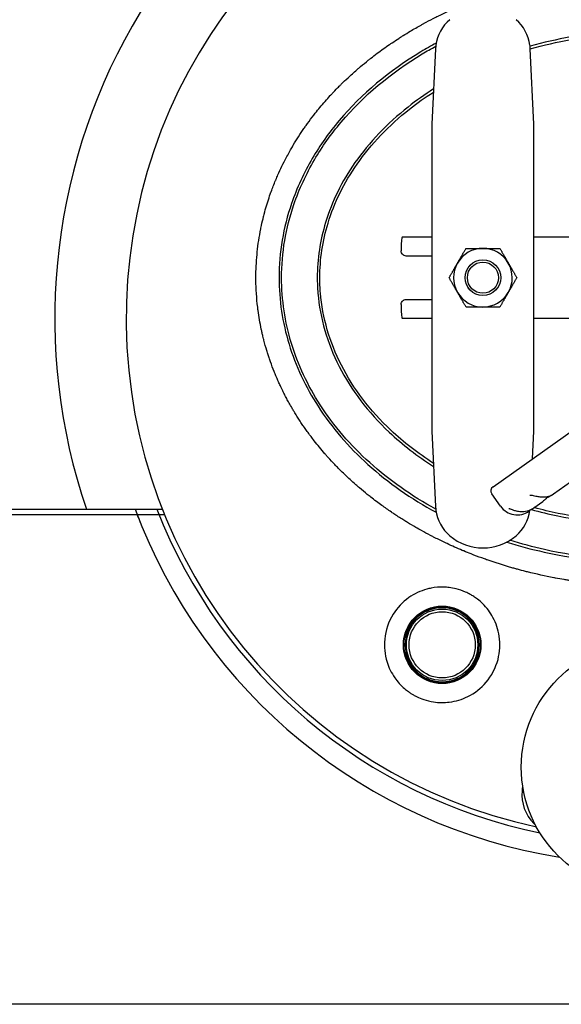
# Model space of a CAD drawing. Header units: inches. Extents: x 36 to 1719, y -84 to 1122.
# Tile 395 of 558: x 1420 to 1434, y 241 to 265. Entities that reach past the tile are written whole.
import ezdxf

# ---------------------------------------------------------------- set-up
doc = ezdxf.new("R2010")
doc.units = ezdxf.units.IN
doc.header["$LTSCALE"] = 48
doc.header["$MEASUREMENT"] = 0
doc.layers.add('Visible (ANSI)', color=7, linetype='Continuous', lineweight=30)

msp = doc.modelspace()

# ---------------------------------------------------------------- linework, layer by layer
at = {"layer": 'Visible (ANSI)'}
for p, q in [((1430.43766, 264.59907), (1430.34912, 262.74781)), ((1432.84912, 262.74781), (1432.76058, 264.59907)), ((1430.34912, 262.74781), (1430.34912, 260.78743)), ((1432.84912, 260.78743), (1432.84912, 262.74781)), ((1430.34912, 260.78743), (1430.34912, 257.18535)), ((1432.84912, 257.18535), (1432.84912, 260.78743)), ((1429.62551, 259.98639), (1430.34912, 259.98639)), ((1432.84912, 259.98639), (1436.08453, 259.98639)), ((1429.59356, 259.73639), (1429.59356, 259.64264)), ((1430.34912, 259.51764), (1429.71756, 259.51764)), ((1431.84626, 253.86169), (1438.98886, 258.91599)), ((1429.59356, 258.33014), (1429.59356, 258.23639)), ((1429.71756, 258.45514), (1430.34912, 258.45514)), ((1430.34912, 257.98639), (1429.62551, 257.98639)), ((1436.89115, 257.98639), (1432.84912, 257.98639)), ((1430.34912, 257.18535), (1430.34912, 255.22498)), ((1432.84912, 255.22498), (1432.84912, 257.18535)), ((1430.34912, 255.22498), (1430.43766, 253.37372)), ((1432.81676, 254.54847), (1432.84912, 255.22498)), ((1433.33302, 253.68872), (1433.74425, 253.97972)), ((1432.03304, 253.38134), (1431.81643, 253.68745)), ((1433.27494, 253.64762), (1433.33302, 253.68872)), ((1432.84695, 253.34476), (1433.07102, 253.50332)), ((1387.24162, 253.30839), (1421.87446, 253.30839)), ((1421.87446, 253.30839), (1423.73831, 253.30839)), ((1432.73001, 253.26201), (1432.75048, 253.2765)), ((1432.8213, 253.32661), (1432.84695, 253.34476)), ((1423.11992, 253.17389), (1387.24162, 253.17389)), ((1423.79224, 253.17389), (1387.24162, 253.17389)), ((1432.84753, 245.60848), (1432.88738, 245.56863)), ((1451.59912, 241.17389), (1391.24162, 241.17389))]:
    msp.add_line(p, q, dxfattribs=at)
for centre, radius in [((1431.59912, 258.98639), 0.43764), ((1431.59912, 258.98639), 0.4375), ((1431.59912, 258.98639), 0.38194), ((1430.59912, 249.98639), 0.95), ((1430.59912, 249.98639), 0.93437), ((1430.59912, 249.98639), 0.875), ((1430.59912, 249.98639), 0.8125), ((1435.59912, 246.98639), 3.06)]:
    msp.add_circle(centre, radius, dxfattribs=at)
for centre, radius, start, end in [((1435.59912, 257.98639), 14.5, 101.940544, 198.821487), ((1435.59912, 257.98639), 12.75, 103.608961, 257.832657), ((1431.43652, 264.55129), 1, 130.571241, 172.034452), ((1431.76172, 264.55129), 1, 7.965548, 49.428759), ((1431.59912, 258.98639), 0.719, 90.036232, 150.036232), ((1431.59912, 258.98639), 0.719, 30.036232, 90.036232), ((1431.59912, 258.98639), 0.719, 150.036232, 210.036232), ((1431.59912, 258.98639), 0.719, 330.036232, 30.036232), ((1431.59912, 258.98639), 0.719, 210.036232, 270.036232), ((1431.59912, 258.98639), 0.719, 270.036232, 330.036232), ((1431.91847, 253.75966), 0.125, 125.284259, 215.284259), ((1435.59912, 257.98639), 13.375, 200.472453, 260.876039), ((1435.59912, 257.98639), 12.875, 201.305447, 258.337129), ((1431.43652, 253.42149), 1, 187.965548, 229.428759), ((1432.44119, 253.67016), 0.5, 215.284259, 305.284259), ((1431.76172, 253.42149), 1, 310.571241, 351.693692), ((1435.59912, 257.98639), 13.375, 201.088717, 201.951756), ((1431.59912, 253.61139), 1.25, 229.428759, 310.571241), ((1430.59912, 249.98639), 0.9075, 90, 270), ((1430.59912, 249.98639), 0.9075, 270, 90), ((1436.54225, 246.04326), 4, 172.93826, 174.791819), ((1433.55464, 246.31559), 1, 174.791819, 225)]:
    msp.add_arc(centre, radius, start, end, dxfattribs=at)
for centre, major_axis, start_param, end_param in [((1429.62551, 259.73639), (0, 0.25), 0, 1.57079633), ((1429.62551, 258.23639), (0, -0.25), 4.71238898, 6.28318531)]:
    msp.add_ellipse(centre, major_axis=major_axis, ratio=0.12777778, start_param=start_param, end_param=end_param, dxfattribs=at)
for points, knots in [([(1426.03182, 258.98639), (1426.03182, 259.17588), (1426.04077, 259.36643), (1426.05855, 259.55546), (1426.0598, 259.56876), (1426.0611, 259.58206), (1426.06243, 259.59535), (1426.06317, 259.60268), (1426.06392, 259.61), (1426.06469, 259.61732), (1426.08443, 259.80652), (1426.11299, 259.99442), (1426.15012, 260.18059), (1426.15134, 260.18667), (1426.15256, 260.19274), (1426.15379, 260.19881), (1426.1581, 260.22009), (1426.16252, 260.24134), (1426.16705, 260.26256), (1426.18328, 260.33859), (1426.20096, 260.41436), (1426.22005, 260.48977), (1426.22064, 260.49213), (1426.22124, 260.49449), (1426.22184, 260.49685), (1426.25599, 260.63113), (1426.29454, 260.76399), (1426.33727, 260.89521), (1426.35769, 260.95794), (1426.3791, 261.02035), (1426.40145, 261.08242), (1426.40289, 261.08641), (1426.40433, 261.0904), (1426.40578, 261.09439), (1426.43924, 261.18671), (1426.47481, 261.27825), (1426.51239, 261.36886), (1426.51517, 261.37556), (1426.51796, 261.38225), (1426.52076, 261.38894), (1426.53728, 261.42841), (1426.55419, 261.46771), (1426.57146, 261.50681), (1426.6344, 261.64927), (1426.70232, 261.78935), (1426.77472, 261.92651), (1426.78074, 261.93791), (1426.78679, 261.9493), (1426.79287, 261.96066), (1426.81613, 262.00414), (1426.83985, 262.04732), (1426.86399, 262.09019), (1426.88411, 262.12591), (1426.90457, 262.16148), (1426.92533, 262.19687), (1426.93313, 262.21016), (1426.94098, 262.22342), (1426.94887, 262.23666), (1427.03148, 262.37531), (1427.11894, 262.51107), (1427.21011, 262.64279), (1427.22768, 262.66819), (1427.24544, 262.6935), (1427.26338, 262.71871), (1427.27457, 262.73444), (1427.28582, 262.75014), (1427.29714, 262.76579), (1427.34691, 262.8346), (1427.39794, 262.90262), (1427.44997, 262.96957), (1427.46283, 262.98612), (1427.47576, 263.00261), (1427.48875, 263.01903), (1427.52631, 263.06654), (1427.56436, 263.11347), (1427.60278, 263.15974), (1427.68438, 263.258), (1427.76929, 263.35517), (1427.85614, 263.44975), (1427.87187, 263.46687), (1427.88766, 263.48392), (1427.9035, 263.50087), (1427.94745, 263.54788), (1427.9918, 263.59417), (1428.0363, 263.63953), (1428.04909, 263.65257), (1428.06195, 263.6656), (1428.07488, 263.6786), (1428.09166, 263.69547), (1428.10854, 263.7123), (1428.12553, 263.72909), (1428.17971, 263.78262), (1428.23495, 263.83568), (1428.29081, 263.88786), (1428.36182, 263.9542), (1428.43384, 264.01912), (1428.50588, 264.0819), (1428.51772, 264.09222), (1428.52962, 264.10254), (1428.54157, 264.11283), (1428.56024, 264.12891), (1428.57902, 264.14496), (1428.5979, 264.16095), (1428.66053, 264.21397), (1428.72433, 264.26643), (1428.78871, 264.31786), (1428.8082, 264.33343), (1428.82774, 264.34891), (1428.84732, 264.36428), (1428.90021, 264.40579), (1428.95336, 264.44652), (1429.0064, 264.48625), (1429.10463, 264.55983), (1429.20602, 264.63257), (1429.3085, 264.70297), (1429.32876, 264.71688), (1429.34906, 264.7307), (1429.36938, 264.74443), (1429.42376, 264.78114), (1429.4783, 264.81713), (1429.53267, 264.8522), (1429.54851, 264.86242), (1429.56441, 264.87261), (1429.58038, 264.88277), (1429.60059, 264.89564), (1429.6209, 264.90846), (1429.6413, 264.92123), (1429.69978, 264.95784), (1429.75897, 264.994), (1429.81851, 265.0295), (1429.90568, 265.08146), (1429.99359, 265.13199), (1430.08098, 265.18048), (1430.10278, 265.19258), (1430.12468, 265.20462), (1430.14666, 265.21659), (1430.16658, 265.22745), (1430.18658, 265.23826), (1430.20663, 265.24901), (1430.28372, 265.29034), (1430.36173, 265.33084), (1430.44031, 265.37035), (1430.45993, 265.38022), (1430.47959, 265.39002), (1430.49928, 265.39976), (1430.50372, 265.40196), (1430.50817, 265.40415), (1430.51261, 265.40635), (1430.55762, 265.42853), (1430.6027, 265.45034), (1430.64778, 265.47174), (1430.77919, 265.53413), (1430.91215, 265.59384), (1431.04612, 265.65071), (1431.06446, 265.6585), (1431.08282, 265.66623), (1431.1012, 265.67391), (1431.14437, 265.69195), (1431.18763, 265.70969), (1431.23097, 265.72713), (1431.27302, 265.74406), (1431.3152, 265.76073), (1431.35749, 265.77713), (1431.37499, 265.78392), (1431.3925, 265.79066), (1431.41003, 265.79735), (1431.5486, 265.85027), (1431.68831, 265.90035), (1431.82872, 265.94754), (1431.88406, 265.96613), (1431.93955, 265.9843), (1431.99519, 266.00202), (1432.01068, 266.00696), (1432.02618, 266.01186), (1432.04169, 266.01673), (1432.13435, 266.04581), (1432.22739, 266.07369), (1432.32072, 266.10035), (1432.33506, 266.10445), (1432.3494, 266.10851), (1432.36375, 266.11255), (1432.38873, 266.11958), (1432.41374, 266.12653), (1432.43876, 266.13339), (1432.61907, 266.18281), (1432.80068, 266.22782), (1432.98315, 266.26843), (1432.9949, 266.27104), (1433.00665, 266.27364), (1433.01841, 266.27622), (1433.03187, 266.27917), (1433.04533, 266.2821), (1433.0588, 266.285), (1433.14541, 266.30367), (1433.23224, 266.32136), (1433.31925, 266.33807), (1433.32959, 266.34005), (1433.33994, 266.34203), (1433.35029, 266.34399), (1433.4621, 266.36515), (1433.57421, 266.38469), (1433.68656, 266.40263), (1433.7908, 266.41927), (1433.89525, 266.43452), (1433.99988, 266.4484), (1434.00727, 266.44938), (1434.01466, 266.45036), (1434.02206, 266.45132), (1434.12119, 266.46428), (1434.22047, 266.47601), (1434.31985, 266.48649), (1434.32777, 266.48733), (1434.33569, 266.48816), (1434.34361, 266.48898), (1434.34945, 266.48958), (1434.35529, 266.49018), (1434.36113, 266.49078), (1434.55961, 266.51104), (1434.75871, 266.5264), (1434.95787, 266.53686), (1434.9836, 266.53822), (1435.00936, 266.53949), (1435.03515, 266.54068), (1435.03779, 266.5408), (1435.04044, 266.54092), (1435.04308, 266.54104), (1435.15577, 266.54617), (1435.26895, 266.54976), (1435.38214, 266.55176), (1435.38299, 266.55178), (1435.38384, 266.55179), (1435.38468, 266.55181), (1435.45594, 266.55306), (1435.5272, 266.55368), (1435.59834, 266.55369), (1435.5986, 266.55369), (1435.59886, 266.55369), (1435.59912, 266.55369)], [0.713770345, 0.713770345, 0.713770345, 0.713770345, 0.723953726, 0.723953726, 0.723953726, 0.724670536, 0.724670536, 0.724670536, 0.725065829, 0.725065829, 0.725065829, 0.735280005, 0.735280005, 0.735280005, 0.73561331, 0.73561331, 0.73561331, 0.736781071, 0.736781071, 0.736781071, 0.740963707, 0.740963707, 0.740963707, 0.7410946, 0.7410946, 0.7410946, 0.748544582, 0.748544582, 0.748544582, 0.752105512, 0.752105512, 0.752105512, 0.752334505, 0.752334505, 0.752334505, 0.757635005, 0.757635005, 0.757635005, 0.758026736, 0.758026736, 0.758026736, 0.760339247, 0.760339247, 0.760339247, 0.768763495, 0.768763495, 0.768763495, 0.769463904, 0.769463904, 0.769463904, 0.772143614, 0.772143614, 0.772143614, 0.77437648, 0.77437648, 0.77437648, 0.775215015, 0.775215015, 0.775215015, 0.783997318, 0.783997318, 0.783997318, 0.785690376, 0.785690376, 0.785690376, 0.786746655, 0.786746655, 0.786746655, 0.791390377, 0.791390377, 0.791390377, 0.792538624, 0.792538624, 0.792538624, 0.795860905, 0.795860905, 0.795860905, 0.802916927, 0.802916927, 0.802916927, 0.804194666, 0.804194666, 0.804194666, 0.807738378, 0.807738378, 0.807738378, 0.808756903, 0.808756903, 0.808756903, 0.810077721, 0.810077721, 0.810077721, 0.814289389, 0.814289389, 0.814289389, 0.819643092, 0.819643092, 0.819643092, 0.820523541, 0.820523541, 0.820523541, 0.821898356, 0.821898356, 0.821898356, 0.826456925, 0.826456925, 0.826456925, 0.82783697, 0.82783697, 0.82783697, 0.831564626, 0.831564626, 0.831564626, 0.838466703, 0.838466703, 0.838466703, 0.839830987, 0.839830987, 0.839830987, 0.843480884, 0.843480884, 0.843480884, 0.844543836, 0.844543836, 0.844543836, 0.845889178, 0.845889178, 0.845889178, 0.849746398, 0.849746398, 0.849746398, 0.85539408, 0.85539408, 0.85539408, 0.85680352, 0.85680352, 0.85680352, 0.858081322, 0.858081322, 0.858081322, 0.862993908, 0.862993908, 0.862993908, 0.864220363, 0.864220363, 0.864220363, 0.864497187, 0.864497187, 0.864497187, 0.867299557, 0.867299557, 0.867299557, 0.875469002, 0.875469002, 0.875469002, 0.876587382, 0.876587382, 0.876587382, 0.879214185, 0.879214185, 0.879214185, 0.881763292, 0.881763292, 0.881763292, 0.882817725, 0.882817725, 0.882817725, 0.891152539, 0.891152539, 0.891152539, 0.894436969, 0.894436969, 0.894436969, 0.895351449, 0.895351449, 0.895351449, 0.90081404, 0.90081404, 0.90081404, 0.901653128, 0.901653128, 0.901653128, 0.903114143, 0.903114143, 0.903114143, 0.913641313, 0.913641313, 0.913641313, 0.9143192, 0.9143192, 0.9143192, 0.915095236, 0.915095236, 0.915095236, 0.920086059, 0.920086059, 0.920086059, 0.920679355, 0.920679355, 0.920679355, 0.927089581, 0.927089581, 0.927089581, 0.933036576, 0.933036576, 0.933036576, 0.933456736, 0.933456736, 0.933456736, 0.939090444, 0.939090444, 0.939090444, 0.939539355, 0.939539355, 0.939539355, 0.939870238, 0.939870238, 0.939870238, 0.951116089, 0.951116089, 0.951116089, 0.952569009, 0.952569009, 0.952569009, 0.952717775, 0.952717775, 0.952717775, 0.959065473, 0.959065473, 0.959065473, 0.959112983, 0.959112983, 0.959112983, 0.963109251, 0.963109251, 0.963109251, 0.963123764, 0.963123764, 0.963123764, 0.963123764]), ([(1438.44241, 264.65962), (1437.71061, 264.86681), (1436.9387, 264.9935), (1435.35159, 265.07648), (1434.53604, 265.0267), (1433.41156, 264.82741), (1433.07982, 264.75129), (1432.75589, 264.65952)], [1.209719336, 1.209719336, 1.209719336, 1.209719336, 1.501193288, 1.501193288, 1.802843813, 1.802843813, 1.931873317, 1.931873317, 1.931873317, 1.931873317]), ([(1432.76078, 264.59594), (1433.08651, 264.68866), (1433.42029, 264.76548), (1434.5422, 264.96432), (1435.35304, 265.01382), (1436.93519, 264.9311), (1437.70675, 264.80396), (1438.43752, 264.59604)], [-1.933496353, -1.933496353, -1.933496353, -1.933496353, -1.802843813, -1.802843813, -1.501193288, -1.501193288, -1.208096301, -1.208096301, -1.208096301, -1.208096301]), ([(1430.45412, 264.73793), (1430.32701, 264.66941), (1430.20203, 264.59824), (1429.30532, 264.05901), (1428.62319, 263.49002), (1427.82585, 262.54467), (1427.60492, 262.23402), (1427.20652, 261.55519), (1427.03509, 261.1843), (1426.70317, 260.21471), (1426.59912, 259.60074), (1426.59912, 258.98639)], [-0.947401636, -0.947401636, -0.947401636, -0.947401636, -0.894959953, -0.894959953, -0.564026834, -0.564026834, -0.414642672, -0.414642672, -0.251325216, -0.251325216, 0, 0, 0, 0]), ([(1426.66162, 258.98639), (1426.66162, 259.59375), (1426.76446, 260.20077), (1427.09281, 261.15997), (1427.26246, 261.52703), (1427.65695, 262.1992), (1427.87582, 262.50697), (1428.66612, 263.44397), (1429.34288, 264.00866), (1430.2201, 264.53618), (1430.33046, 264.5994), (1430.44253, 264.66055)], [0, 0, 0, 0, 0.251325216, 0.251325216, 0.414642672, 0.414642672, 0.564026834, 0.564026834, 0.894959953, 0.894959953, 0.941678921, 0.941678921, 0.941678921, 0.941678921]), ([(1430.39065, 263.61464), (1430.1711, 263.47499), (1429.96142, 263.32651), (1429.24841, 262.76411), (1428.80898, 262.304), (1428.1393, 261.3454), (1427.89627, 260.85212), (1427.60537, 259.89886), (1427.53662, 259.44264), (1427.53662, 258.98639)], [2.274273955, 2.274273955, 2.274273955, 2.274273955, 2.381378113, 2.381378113, 2.658967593, 2.658967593, 2.916592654, 2.916592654, 3.141592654, 3.141592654, 3.141592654, 3.141592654]), ([(1427.59912, 258.98639), (1427.59912, 259.43639), (1427.6669, 259.88637), (1427.95404, 260.82729), (1428.19404, 261.31463), (1428.85643, 262.26279), (1429.29153, 262.71852), (1429.98719, 263.26722), (1430.18267, 263.40652), (1430.38699, 263.53809)], [-3.141592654, -3.141592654, -3.141592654, -3.141592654, -2.916592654, -2.916592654, -2.658967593, -2.658967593, -2.381378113, -2.381378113, -2.280389, -2.280389, -2.280389, -2.280389]), ([(1429.71756, 259.51764), (1429.70199, 259.51764), (1429.68538, 259.52078), (1429.65483, 259.53354), (1429.64089, 259.54316), (1429.61887, 259.56535), (1429.60933, 259.57941), (1429.59668, 259.61021), (1429.59356, 259.62695), (1429.59356, 259.64264)], [0.478393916, 0.478393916, 0.478393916, 0.478393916, 0.597992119, 0.597992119, 0.717590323, 0.717590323, 0.837188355, 0.837188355, 0.956786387, 0.956786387, 0.956786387, 0.956786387]), ([(1436.50585, 251.45277), (1436.50022, 251.45235), (1436.4946, 251.45194), (1436.48897, 251.45153), (1436.48392, 251.45116), (1436.47887, 251.45079), (1436.47382, 251.45043), (1436.24996, 251.43436), (1436.02574, 251.42448), (1435.80173, 251.42077), (1435.8007, 251.42076), (1435.79967, 251.42074), (1435.79864, 251.42072), (1435.7122, 251.41931), (1435.62579, 251.41882), (1435.53942, 251.41924), (1435.51287, 251.41937), (1435.48631, 251.41959), (1435.45975, 251.41989), (1435.45902, 251.4199), (1435.45829, 251.41991), (1435.45756, 251.41991), (1435.22827, 251.42257), (1434.99853, 251.43168), (1434.76915, 251.4473), (1434.76468, 251.44761), (1434.7602, 251.44791), (1434.75572, 251.44822), (1434.64316, 251.45602), (1434.53069, 251.46537), (1434.41841, 251.47629), (1434.41192, 251.47693), (1434.40544, 251.47756), (1434.39896, 251.4782), (1434.17229, 251.50062), (1433.94644, 251.52942), (1433.72199, 251.56456), (1433.71149, 251.5662), (1433.70099, 251.56786), (1433.69049, 251.56953), (1433.65662, 251.57492), (1433.62278, 251.58046), (1433.58898, 251.58615), (1433.51814, 251.59806), (1433.44733, 251.61063), (1433.37659, 251.62385), (1433.36428, 251.62615), (1433.35197, 251.62847), (1433.33967, 251.63081), (1433.12365, 251.6719), (1432.90833, 251.71911), (1432.69454, 251.77245), (1432.67873, 251.77639), (1432.66293, 251.78037), (1432.64713, 251.78438), (1432.57983, 251.80148), (1432.51268, 251.81918), (1432.44571, 251.83749), (1432.41669, 251.84543), (1432.3877, 251.85348), (1432.35875, 251.86164), (1432.34125, 251.86657), (1432.32377, 251.87155), (1432.3063, 251.87656), (1432.10216, 251.93518), (1431.89995, 251.99945), (1431.70028, 252.06929), (1431.69653, 252.0706), (1431.69278, 252.07191), (1431.68903, 252.07323), (1431.67193, 252.07923), (1431.65483, 252.08528), (1431.63775, 252.09137), (1431.55091, 252.12234), (1431.4643, 252.15445), (1431.37802, 252.18771), (1431.35563, 252.19635), (1431.33326, 252.20506), (1431.31091, 252.21385), (1431.25047, 252.23761), (1431.1902, 252.26194), (1431.13014, 252.28683), (1431.11787, 252.29192), (1431.10561, 252.29702), (1431.09336, 252.30215), (1430.96799, 252.35466), (1430.84354, 252.40961), (1430.72026, 252.46698), (1430.69537, 252.47856), (1430.67053, 252.49024), (1430.64574, 252.50201), (1430.55901, 252.54321), (1430.4729, 252.58561), (1430.38749, 252.62918), (1430.36145, 252.64247), (1430.33547, 252.65586), (1430.30956, 252.66937), (1430.237, 252.70718), (1430.16497, 252.74585), (1430.09353, 252.78535), (1430.04664, 252.81128), (1430, 252.83757), (1429.95362, 252.86421), (1429.88454, 252.9039), (1429.81579, 252.94452), (1429.74743, 252.98608), (1429.71907, 253.00332), (1429.69078, 253.02072), (1429.66256, 253.03828), (1429.58767, 253.08489), (1429.5133, 253.13261), (1429.43955, 253.18144), (1429.41056, 253.20064), (1429.38166, 253.22), (1429.35286, 253.23954), (1429.27455, 253.29266), (1429.19697, 253.34704), (1429.12026, 253.40264), (1429.02948, 253.46843), (1428.9399, 253.53593), (1428.8517, 253.60508), (1428.8223, 253.62812), (1428.79306, 253.65135), (1428.76397, 253.67475), (1428.6997, 253.72648), (1428.63621, 253.77907), (1428.57362, 253.83248), (1428.54419, 253.85758), (1428.51495, 253.88287), (1428.48592, 253.90833), (1428.47506, 253.91786), (1428.46422, 253.92741), (1428.45341, 253.93699), (1428.44987, 253.94013), (1428.44632, 253.94327), (1428.44279, 253.94642), (1428.39839, 253.98589), (1428.3543, 254.02594), (1428.31055, 254.06654), (1428.22274, 254.14804), (1428.13633, 254.23178), (1428.05164, 254.31765), (1428.02275, 254.34694), (1427.99406, 254.37648), (1427.96558, 254.40626), (1427.91211, 254.46218), (1427.85939, 254.51894), (1427.80749, 254.57651), (1427.7961, 254.58914), (1427.78476, 254.60181), (1427.77346, 254.61452), (1427.75704, 254.63297), (1427.74071, 254.6515), (1427.72447, 254.67011), (1427.63341, 254.77446), (1427.5451, 254.88132), (1427.45995, 254.99041), (1427.43406, 255.02356), (1427.40847, 255.05692), (1427.38318, 255.09048), (1427.37135, 255.10618), (1427.35958, 255.12192), (1427.34788, 255.1377), (1427.32276, 255.17159), (1427.29794, 255.20568), (1427.27344, 255.23996), (1427.24913, 255.27397), (1427.22513, 255.30817), (1427.20145, 255.34254), (1427.1794, 255.37454), (1427.15755, 255.40679), (1427.13592, 255.4393), (1427.11244, 255.4746), (1427.08921, 255.51019), (1427.06626, 255.54607), (1427.05595, 255.56217), (1427.0457, 255.57834), (1427.03551, 255.59456), (1427.01305, 255.63029), (1426.99086, 255.66632), (1426.96898, 255.70258), (1426.95217, 255.73044), (1426.93554, 255.75843), (1426.9191, 255.78657), (1426.89448, 255.82869), (1426.87028, 255.87111), (1426.84651, 255.91382), (1426.82654, 255.94973), (1426.80687, 255.98584), (1426.78752, 256.02214), (1426.7778, 256.04039), (1426.76815, 256.05868), (1426.75859, 256.07703), (1426.73991, 256.11285), (1426.72155, 256.14886), (1426.7035, 256.18504), (1426.68301, 256.22614), (1426.66293, 256.26746), (1426.64328, 256.30898), (1426.62751, 256.3423), (1426.61202, 256.37575), (1426.59681, 256.40932), (1426.58066, 256.44496), (1426.56483, 256.48074), (1426.54933, 256.51665), (1426.54046, 256.5372), (1426.53169, 256.55778), (1426.52304, 256.57841), (1426.50815, 256.61388), (1426.49358, 256.64948), (1426.47933, 256.68519), (1426.44806, 256.76355), (1426.41835, 256.84244), (1426.39024, 256.92177), (1426.37781, 256.95683), (1426.3657, 256.99197), (1426.35391, 257.02719), (1426.35203, 257.03281), (1426.35015, 257.03843), (1426.34829, 257.04405), (1426.34261, 257.06117), (1426.33699, 257.07834), (1426.33144, 257.09556), (1426.32023, 257.13034), (1426.30929, 257.1653), (1426.29863, 257.20045), (1426.27362, 257.28288), (1426.25015, 257.36633), (1426.22833, 257.45066), (1426.22512, 257.46307), (1426.22194, 257.47549), (1426.2188, 257.48794), (1426.21352, 257.50887), (1426.20835, 257.52987), (1426.20327, 257.55091), (1426.19678, 257.57782), (1426.19046, 257.60483), (1426.18431, 257.63188), (1426.17706, 257.6638), (1426.17006, 257.6958), (1426.16331, 257.72787), (1426.13168, 257.87814), (1426.10557, 258.02996), (1426.08523, 258.18258), (1426.08161, 258.20973), (1426.07817, 258.2369), (1426.07492, 258.26409), (1426.04858, 258.4843), (1426.0343, 258.70589), (1426.03212, 258.9266), (1426.03192, 258.94654), (1426.03182, 258.96647), (1426.03182, 258.98639)], [0.445925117, 0.445925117, 0.445925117, 0.445925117, 0.446243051, 0.446243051, 0.446243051, 0.446528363, 0.446528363, 0.446528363, 0.459174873, 0.459174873, 0.459174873, 0.459233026, 0.459233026, 0.459233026, 0.464113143, 0.464113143, 0.464113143, 0.465613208, 0.465613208, 0.465613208, 0.465654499, 0.465654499, 0.465654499, 0.478602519, 0.478602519, 0.478602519, 0.478855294, 0.478855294, 0.478855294, 0.485209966, 0.485209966, 0.485209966, 0.485576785, 0.485576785, 0.485576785, 0.498408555, 0.498408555, 0.498408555, 0.499008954, 0.499008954, 0.499008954, 0.50094645, 0.50094645, 0.50094645, 0.505007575, 0.505007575, 0.505007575, 0.505714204, 0.505714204, 0.505714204, 0.518120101, 0.518120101, 0.518120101, 0.519037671, 0.519037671, 0.519037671, 0.522947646, 0.522947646, 0.522947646, 0.52464227, 0.52464227, 0.52464227, 0.52566643, 0.52566643, 0.52566643, 0.537633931, 0.537633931, 0.537633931, 0.537858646, 0.537858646, 0.537858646, 0.538884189, 0.538884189, 0.538884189, 0.544096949, 0.544096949, 0.544096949, 0.545450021, 0.545450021, 0.545450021, 0.549108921, 0.549108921, 0.549108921, 0.549856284, 0.549856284, 0.549856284, 0.557503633, 0.557503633, 0.557503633, 0.559047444, 0.559047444, 0.559047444, 0.564448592, 0.564448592, 0.564448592, 0.566095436, 0.566095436, 0.566095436, 0.570707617, 0.570707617, 0.570707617, 0.573735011, 0.573735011, 0.573735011, 0.578244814, 0.578244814, 0.578244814, 0.580115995, 0.580115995, 0.580115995, 0.585081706, 0.585081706, 0.585081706, 0.587033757, 0.587033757, 0.587033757, 0.59234267, 0.59234267, 0.59234267, 0.598624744, 0.598624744, 0.598624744, 0.600718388, 0.600718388, 0.600718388, 0.605344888, 0.605344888, 0.605344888, 0.607520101, 0.607520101, 0.607520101, 0.608334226, 0.608334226, 0.608334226, 0.608601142, 0.608601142, 0.608601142, 0.611951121, 0.611951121, 0.611951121, 0.618675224, 0.618675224, 0.618675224, 0.620969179, 0.620969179, 0.620969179, 0.625275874, 0.625275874, 0.625275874, 0.626220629, 0.626220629, 0.626220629, 0.627592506, 0.627592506, 0.627592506, 0.635284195, 0.635284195, 0.635284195, 0.637621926, 0.637621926, 0.637621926, 0.638715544, 0.638715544, 0.638715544, 0.641064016, 0.641064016, 0.641064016, 0.643394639, 0.643394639, 0.643394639, 0.645564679, 0.645564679, 0.645564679, 0.647920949, 0.647920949, 0.647920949, 0.648978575, 0.648978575, 0.648978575, 0.651308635, 0.651308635, 0.651308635, 0.653098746, 0.653098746, 0.653098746, 0.655778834, 0.655778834, 0.655778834, 0.658031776, 0.658031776, 0.658031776, 0.659164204, 0.659164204, 0.659164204, 0.661376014, 0.661376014, 0.661376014, 0.663888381, 0.663888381, 0.663888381, 0.665904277, 0.665904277, 0.665904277, 0.668044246, 0.668044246, 0.668044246, 0.669268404, 0.669268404, 0.669268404, 0.671373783, 0.671373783, 0.671373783, 0.675994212, 0.675994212, 0.675994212, 0.678036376, 0.678036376, 0.678036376, 0.678362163, 0.678362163, 0.678362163, 0.679354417, 0.679354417, 0.679354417, 0.681358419, 0.681358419, 0.681358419, 0.686058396, 0.686058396, 0.686058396, 0.686749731, 0.686749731, 0.686749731, 0.687912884, 0.687912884, 0.687912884, 0.689400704, 0.689400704, 0.689400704, 0.691156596, 0.691156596, 0.691156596, 0.699384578, 0.699384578, 0.699384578, 0.70084809, 0.70084809, 0.70084809, 0.712699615, 0.712699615, 0.712699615, 0.713770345, 0.713770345, 0.713770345, 0.713770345]), ([(1426.59912, 258.98639), (1426.59912, 258.43724), (1426.68209, 257.8883), (1427.00569, 256.82621), (1427.24662, 256.31339), (1427.88986, 255.31523), (1428.30345, 254.83541), (1429.27609, 253.95886), (1429.84015, 253.56595), (1430.4541, 253.23482)], [-6.283185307, -6.283185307, -6.283185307, -6.283185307, -6.058530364, -6.058530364, -5.832976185, -5.832976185, -5.589103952, -5.589103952, -5.335783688, -5.335783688, -5.335783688, -5.335783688]), ([(1430.44251, 253.31221), (1429.84865, 253.63641), (1429.30286, 254.01887), (1428.34911, 254.8784), (1427.93919, 255.35405), (1427.30212, 256.34265), (1427.06372, 256.8502), (1426.74363, 257.90077), (1426.66162, 258.44349), (1426.66162, 258.98639)], [5.341506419, 5.341506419, 5.341506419, 5.341506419, 5.589103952, 5.589103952, 5.832976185, 5.832976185, 6.058530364, 6.058530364, 6.283185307, 6.283185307, 6.283185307, 6.283185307]), ([(1427.53662, 258.98639), (1427.53662, 258.8594), (1427.54192, 258.73241), (1427.60379, 257.99247), (1427.77991, 257.38546), (1428.36872, 256.23201), (1428.7845, 255.68667), (1429.626, 254.89465), (1429.99207, 254.61184), (1430.39069, 254.35817)], [-3.141592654, -3.141592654, -3.141592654, -3.141592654, -3.078968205, -3.078968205, -2.775946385, -2.775946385, -2.46877246, -2.46877246, -2.274273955, -2.274273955, -2.274273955, -2.274273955]), ([(1430.38704, 254.43473), (1430.00598, 254.68023), (1429.65565, 254.95257), (1428.8321, 255.72769), (1428.42086, 256.26734), (1427.83905, 257.40705), (1427.66537, 258.00603), (1427.60435, 258.73589), (1427.59912, 258.86114), (1427.59912, 258.98639)], [2.280389, 2.280389, 2.280389, 2.280389, 2.46877246, 2.46877246, 2.775946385, 2.775946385, 3.078968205, 3.078968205, 3.141592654, 3.141592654, 3.141592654, 3.141592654]), ([(1429.59356, 258.33014), (1429.59356, 258.34584), (1429.59668, 258.36258), (1429.60933, 258.39338), (1429.61887, 258.40743), (1429.64089, 258.42963), (1429.65483, 258.43925), (1429.68538, 258.45201), (1429.70199, 258.45514), (1429.71756, 258.45514)], [0, 0, 0, 0, 0.119598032, 0.119598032, 0.239196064, 0.239196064, 0.358794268, 0.358794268, 0.478392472, 0.478392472, 0.478392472, 0.478392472]), ([(1432.74548, 253.65735), (1432.7455, 253.65735), (1432.74686, 253.65769), (1432.75298, 253.65818), (1432.75807, 253.65829), (1432.7719, 253.65749), (1432.78078, 253.65654), (1432.80324, 253.65316), (1432.81732, 253.65051), (1432.85221, 253.64333), (1432.87381, 253.63851), (1432.92693, 253.62745), (1432.95948, 253.62124), (1433.03848, 253.61143), (1433.08605, 253.60947), (1433.18422, 253.62031), (1433.23483, 253.6343), (1433.29913, 253.66661), (1433.31651, 253.67704), (1433.33302, 253.68872)], [11.53739257, 11.53739257, 11.53739257, 11.53739257, 11.64245203, 11.64245203, 11.75943291, 11.75943291, 11.88136275, 11.88136275, 12.02242553, 12.02242553, 12.19546883, 12.19546883, 12.41872862, 12.41872862, 12.71632632, 12.71632632, 13.03330167, 13.03330167, 13.15712723, 13.15712723, 13.15712723, 13.15712723]), ([(1433.183, 253.62291), (1433.17561, 253.611), (1433.16764, 253.59943), (1433.13808, 253.56085), (1433.11359, 253.536), (1433.0813, 253.51078), (1433.0762, 253.50699), (1433.07102, 253.50332)], [9.244447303, 9.244447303, 9.244447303, 9.244447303, 9.330502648, 9.330502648, 9.542462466, 9.542462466, 9.58137417, 9.58137417, 9.58137417, 9.58137417]), ([(1432.23626, 253.33019), (1432.23626, 253.33019), (1432.23676, 253.33007), (1432.23938, 253.32928), (1432.2426, 253.32822), (1432.25268, 253.32456), (1432.2604, 253.32158), (1432.28202, 253.31309), (1432.29726, 253.30704), (1432.33675, 253.29252), (1432.36236, 253.28385), (1432.42512, 253.26696), (1432.46298, 253.25949), (1432.54978, 253.25172), (1432.59862, 253.25312), (1432.6988, 253.27085), (1432.74921, 253.28807), (1432.81352, 253.32262), (1432.83061, 253.3332), (1432.84695, 253.34476)], [9.26922475, 9.26922475, 9.26922475, 9.26922475, 9.31300431, 9.31300431, 9.39794032, 9.39794032, 9.51226459, 9.51226459, 9.66578058, 9.66578058, 9.86156242, 9.86156242, 10.10035751, 10.10035751, 10.38340618, 10.38340618, 10.68703607, 10.68703607, 10.80167386, 10.80167386, 10.80167386, 10.80167386]), ([(1432.78701, 253.30448), (1432.99967, 253.24496), (1433.21566, 253.19218), (1434.24365, 252.97684), (1435.08835, 252.90319), (1436.12576, 252.935), (1436.32341, 252.94659), (1436.52022, 252.96364)], [-1.927743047, -1.927743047, -1.927743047, -1.927743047, -1.843160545, -1.843160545, -1.52993878, -1.52993878, -1.456077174, -1.456077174, -1.456077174, -1.456077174]), ([(1436.52022, 253.02637), (1436.32279, 253.00917), (1436.12449, 252.99749), (1435.09133, 252.96581), (1434.25151, 253.03905), (1433.24731, 253.24941), (1433.04977, 253.29712), (1432.855, 253.3505)], [1.455400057, 1.455400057, 1.455400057, 1.455400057, 1.52993878, 1.52993878, 1.843160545, 1.843160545, 1.920927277, 1.920927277, 1.920927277, 1.920927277]), ([(1432.18326, 252.50634), (1432.48285, 252.41137), (1432.78864, 252.32904), (1433.97634, 252.06389), (1434.89, 251.97238), (1436.04107, 251.99229), (1436.28111, 252.00391), (1436.52023, 252.02292)], [-5.112178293, -5.112178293, -5.112178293, -5.112178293, -5.001690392, -5.001690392, -4.689336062, -4.689336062, -4.606944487, -4.606944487, -4.606944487, -4.606944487]), ([(1436.52023, 252.08562), (1436.28076, 252.06648), (1436.04036, 252.05479), (1434.8938, 252.03496), (1433.98502, 252.126), (1432.82297, 252.38541), (1432.53736, 252.46149), (1432.25712, 252.54865)], [4.606373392, 4.606373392, 4.606373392, 4.606373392, 4.689336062, 4.689336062, 5.001690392, 5.001690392, 5.10538788, 5.10538788, 5.10538788, 5.10538788]), ([(1430.32709, 251.37542), (1430.29293, 251.36873), (1430.25916, 251.36081), (1430.06413, 251.30748), (1429.91514, 251.23594), (1429.62668, 251.03268), (1429.49646, 250.8931), (1429.28286, 250.55053), (1429.21168, 250.34148), (1429.17243, 249.9402), (1429.19023, 249.74987), (1429.28967, 249.43104), (1429.35231, 249.3003), (1429.50366, 249.08243), (1429.58347, 248.99312), (1429.70615, 248.88746), (1429.73809, 248.86225), (1429.79176, 248.82354), (1429.81276, 248.80924), (1429.85376, 248.78291), (1429.87367, 248.7708), (1429.9201, 248.74412), (1429.94677, 248.72991), (1430.03074, 248.68856), (1430.08911, 248.66457), (1430.22737, 248.61814), (1430.30738, 248.599), (1430.51846, 248.56709), (1430.64842, 248.56621), (1430.93516, 248.60185), (1431.08833, 248.64913), (1431.40099, 248.80411), (1431.55345, 248.92387), (1431.81348, 249.22937), (1431.91445, 249.42052), (1432.01621, 249.8118), (1432.02804, 250.00559), (1431.97438, 250.35664), (1431.92392, 250.51124), (1431.77938, 250.7802), (1431.69395, 250.89495), (1431.55061, 251.03583), (1431.50747, 251.0734), (1431.43301, 251.13067), (1431.40307, 251.1519), (1431.3442, 251.1903), (1431.31542, 251.20764), (1431.24881, 251.24461), (1431.21069, 251.26357), (1431.09698, 251.31388), (1431.01975, 251.34029), (1430.88422, 251.37403), (1430.82689, 251.38456), (1430.76944, 251.39152)], [0.86335203, 0.86335203, 0.86335203, 0.86335203, 1.14491927, 1.14491927, 2.51064076, 2.51064076, 4.14557022, 4.14557022, 6.05940486, 6.05940486, 7.6794995, 7.6794995, 8.85307641, 8.85307641, 9.78494384, 9.78494384, 10.09656497, 10.09656497, 10.29056056, 10.29056056, 10.46838299, 10.46838299, 10.69928088, 10.69928088, 11.18444846, 11.18444846, 11.82805016, 11.82805016, 12.87879798, 12.87879798, 14.23269861, 14.23269861, 15.91544114, 15.91544114, 17.77560371, 17.77560371, 19.38779699, 19.38779699, 20.68269143, 20.68269143, 21.78692329, 21.78692329, 22.22425567, 22.22425567, 22.50412486, 22.50412486, 22.76025152, 22.76025152, 23.08514396, 23.08514396, 23.71046915, 23.71046915, 24.16231234, 24.16231234, 24.16231234, 24.16231234]), ([(1430.76944, 251.39152), (1430.72959, 251.39635), (1430.68969, 251.39947), (1430.64983, 251.4009), (1430.54004, 251.40483), (1430.4318, 251.39593), (1430.32709, 251.37542)], [24.16231234, 24.16231234, 24.16231234, 24.16231234, 24.47569364, 24.47569364, 24.47569364, 25.33904567, 25.33904567, 25.33904567, 25.33904567])]:
    msp.add_open_spline(points, degree=3, knots=knots, dxfattribs=at)
for points in [[(1430.44617, 264.68987), (1430.44195, 264.65973), (1430.43912, 264.62943), (1430.43766, 264.59907)], [(1432.76058, 264.59907), (1432.75913, 264.62938), (1432.75629, 264.65968), (1432.75207, 264.68987)], [(1433.27494, 253.64762), (1433.2404, 253.62318), (1433.20157, 253.60391), (1433.16108, 253.5909)], [(1430.43766, 253.37372), (1430.43911, 253.3434), (1430.44195, 253.3131), (1430.44617, 253.28291)], [(1432.79659, 253.31351), (1432.78201, 253.30027), (1432.76663, 253.28792), (1432.75048, 253.2765)], [(1432.8213, 253.32661), (1432.80946, 253.31823), (1432.7973, 253.31041), (1432.78478, 253.30311)]]:
    msp.add_open_spline(points, degree=3, dxfattribs=at)
for points in [[(1430.97622, 259.3455), (1431.07244, 259.5124), (1431.18355, 259.70513)], [(1431.18355, 259.70513), (1431.40601, 259.70527), (1431.59867, 259.70539)], [(1431.59867, 259.70539), (1431.79132, 259.70551), (1432.01378, 259.70565)], [(1432.01378, 259.70565), (1432.12513, 259.51307), (1432.22156, 259.34629)], [(1430.76889, 258.98587), (1430.88, 259.17859), (1430.97622, 259.3455)], [(1432.22156, 259.34629), (1432.318, 259.1795), (1432.42935, 258.98692)], [(1430.97668, 258.6265), (1430.88024, 258.79328), (1430.76889, 258.98587)], [(1432.42935, 258.98692), (1432.31824, 258.79419), (1432.22202, 258.62729)], [(1431.18446, 258.26713), (1431.07311, 258.45971), (1430.97668, 258.6265)], [(1432.22202, 258.62729), (1432.1258, 258.46038), (1432.01469, 258.26765)], [(1431.59957, 258.26739), (1431.40692, 258.26727), (1431.18446, 258.26713)], [(1432.01469, 258.26765), (1431.79223, 258.26751), (1431.59957, 258.26739)]]:
    msp.add_rational_spline(points, [1, 1.0379548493, 1], degree=2, dxfattribs=at)

doc.saveas('drawing.dxf')
